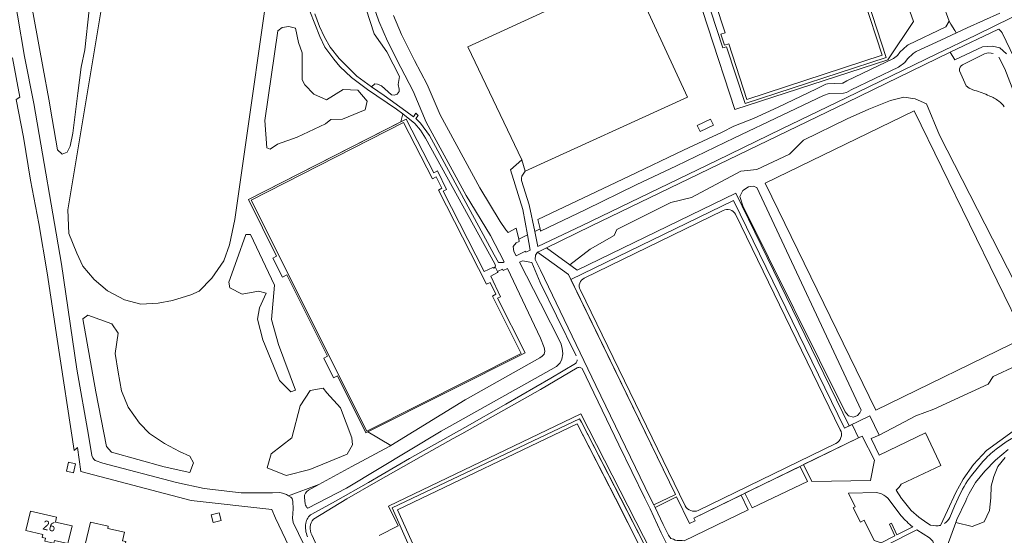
# Model space of a CAD drawing. Header units: metres. Extents: x 209813 to 223847, y 571801 to 587119.
# Tile 727 of 746: x 221783 to 222193, y 585235 to 585449. Entities that reach past the tile are written whole.
import ezdxf
from ezdxf.enums import TextEntityAlignment as Align

# ---------------------------------------------------------------- set-up
doc = ezdxf.new("R2010")
doc.units = ezdxf.units.M
for name, color, linetype, lineweight in [('B-RO-GK-BESCHOEIING-G', 8, 'GK-BESCHOEIING', 0), ('B-RO-GR-BEPLANTING_CULTUUR_BOSPLANTSOEN-GV', 8, 'Continuous', 0), ('B-RO-GR-BEPLANTING_CULTUUR_HEESTERS-GV', 8, 'Continuous', 0), ('B-RO-GR-GRAS-GV', 8, 'Continuous', 0), ('B-RO-GR-GROENVOORZIENING-GV', 8, 'Continuous', 0), ('B-RO-KW-KUNSTWERK_STUW-G', 8, 'Continuous', 0), ('B-RO-OG-BEBOUWING-T18', 8, 'Continuous', 0), ('B-RO-OG-TERREIN_CULTUURSCHEIDING-GV', 8, 'Continuous', 0), ('B-RO-OG-TERREIN_ERF-GV', 8, 'Continuous', 0), ('B-RO-VH-VERHARDING_HALFVERHARDING-GV', 8, 'Continuous', 0), ('B-RO-VH-VERHARDING_OPEN-GV', 8, 'Continuous', 0), ('B-RO-VH-VERHARDING_TEGEL-GV', 8, 'Continuous', 0), ('B-RO-VH-VERHARDING_TEGEL_RUBBER-GV', 8, 'Continuous', 0)]:
    doc.layers.add(name, color=color, linetype=linetype, lineweight=lineweight)
doc.styles.add('NLCS-ISO-M200-T18', font='txt', dxfattribs={"height": 0.36})
doc.linetypes.add('GK-BESCHOEIING', pattern='A,30,-5,[1,NLCS.shx,S=1,R=0,X=0,Y=0],-5', length=40)

msp = doc.modelspace()

# ---------------------------------------------------------------- linework, layer by layer
at = {"layer": 'B-RO-GK-BESCHOEIING-G', "flags": 128}
msp.add_lwpolyline([(221807.334, 585271.114), (221808.71, 585261.128), (221854.662, 585249.025), (221888.19, 585245.278)], dxfattribs=at)
at = {"layer": 'B-RO-GR-BEPLANTING_CULTUUR_BOSPLANTSOEN-GV', "flags": 128}
for points in [[(221779.627, 585502.966), (221780.229, 585495.599), (221780.731, 585495.71), (221793.027, 585428.81), (221795.324, 585416.157), (221796.753, 585407.905), (221798.905, 585395.045), (221800.937, 585393.175), (221802.969, 585394.069), (221804.187, 585396.576), (221805.4, 585401.956), (221807.448, 585418.617), (221808.821, 585429.429), (221810.366, 585436.582), (221812.154, 585453.327), (221815.893, 585456.578), (221819.958, 585482.264), (221820.201, 585489.418), (221818.982, 585497.058), (221820.527, 585503.236), (221825.16, 585509.576), (221826.236, 585517.631)], [(221906.044, 585451.586), (221907.954, 585446.304), (221910.098, 585441.88), (221912.527, 585437.699), (221916.181, 585432.973), (221923.605, 585425.658), (221929.72, 585421.276), (221931.093, 585422.408), (221932.204, 585422.348), (221933.796, 585421.626), (221938.047, 585417.883), (221939.173, 585417.719), (221940.314, 585418.2), (221941.125, 585419.282), (221941.125, 585420.244), (221940.825, 585422.227), (221941.379, 585425.566), (221936.063, 585435.855), (221930.823, 585443.328), (221924.178, 585463.949)], [(222194, 585434.908), (222191.308, 585437.459), (222188.238, 585438.215), (222184.081, 585437.837), (222172.461, 585432.403), (222170.605, 585435.596), (222127.561, 585414.724), (222021.039, 585363.172), (222002.502, 585354.147), (222012.27, 585347.112)], [(222175.692, 585430.434), (222184.9, 585434.986)], [(222190.822, 585433.557), (222193.264, 585428.703), (222197.71, 585417.254), (222199.02, 585413.225), (222201.359, 585403.772), (222204.845, 585391.943), (222206.996, 585385.245), (222210.02, 585377.328), (222212.764, 585370.317), (222217.866, 585359.103), (222222.75, 585347.145), (222225.944, 585337.873), (222228.926, 585325.856), (222230.088, 585319.679), (222231.354, 585309.249), (222232.621, 585298.82)], [(222180.755, 585419.722), (222178.524, 585420.621), (222177.296, 585421.648), (222174.485, 585427.91)], [(222012.27, 585347.112), (222020.708, 585353.583), (222030.627, 585359.371), (222031.843, 585361.862), (222054.265, 585373.004), (222062.944, 585375.175), (222083.485, 585386.172), (222090.14, 585386.751), (222103.737, 585393.262), (222109.523, 585399.05), (222127.75, 585407.877), (222136.719, 585411.929), (222145.687, 585415.546), (222151.329, 585416.993), (222155.958, 585416.27), (222160.731, 585414.099), (222166.084, 585401.076), (222210.204, 585314.835)], [(222207.6, 585309.481), (222188.505, 585300.654), (222186.335, 585297.471), (222163.769, 585287.053), (222156.247, 585284.303), (222149.159, 585280.541), (222141.058, 585276.2), (222137.624, 585274.774), (222141.074, 585267.927), (222160.247, 585277.138), (222166.01, 585265.059), (222166.656, 585263.51), (222150.136, 585255.8)], [(222015.311, 585304.182), (222000, 585295.272), (221967.228, 585276.768), (221963.639, 585274.817), (221950.401, 585267.311), (221931.512, 585256.641), (221919.404, 585249.69), (221905.508, 585241.278)], [(222052.724, 585230.496), (222050.254, 585235.596), (222045.621, 585245.485), (222043.41, 585249.96), (222032.604, 585272.25), (222020.558, 585297.267), (222017.502, 585303.735)], [(221932.798, 585234.459), (221940.733, 585238.428), (221936.813, 585246.602), (222016.819, 585285.022), (222046.25, 585227.49)], [(222166.52, 585238.639), (222169.456, 585244.781), (222172.884, 585252.394), (222176.015, 585257.902), (222180.306, 585263.95), (222185.704, 585269.89), (222196.771, 585277.828)], [(222193.408, 585266.9), (222190.35, 585263.097), (222188.697, 585258.963), (222187.622, 585254.911), (222187.539, 585250.115), (222186.878, 585244.906), (222184.729, 585240.11), (222179.769, 585238.209), (222172.895, 585239.852), (222169.362, 585229.958), (222167.799, 585226.261)], [(222148.048, 585253.343), (222150.272, 585249.894), (222150.381, 585249.683), (222154.314, 585244.867), (222157.554, 585242.054), (222160.796, 585239.692), (222162.393, 585238.786), (222164.641, 585238.429)], [(221904.797, 585234.688), (221906.85, 585230.125)]]:
    msp.add_lwpolyline(points, dxfattribs=at)
at = {"layer": 'B-RO-GR-BEPLANTING_CULTUUR_BOSPLANTSOEN-GV'}
for points in [[(222184.9, 585434.986, -0.1724506), (222188.455, 585435.109)], [(222186.857, 585417.439, 0.0437618), (222180.755, 585419.722)], [(222190.809, 585415.203, 0.0930946), (222186.857, 585417.439)], [(222193.108, 585412.853, 0.1073385), (222190.809, 585415.203)], [(222016.566, 585304.405, 0.2080537), (222015.311, 585304.182)], [(222017.502, 585303.735, 0.1359312), (222016.566, 585304.405)], [(222150.136, 585255.8, -0.1063735), (222148.048, 585253.343)], [(221905.508, 585241.278, 0.3063437), (221904.797, 585234.688)], [(222164.641, 585238.429, 0.0784405), (222166.52, 585238.639)]]:
    msp.add_lwpolyline(points, format="xyb", dxfattribs=at)
at = {"layer": 'B-RO-GR-BEPLANTING_CULTUUR_BOSPLANTSOEN-GV', "flags": 128}
for points in [[(222084.295, 585371.696), (222126.82, 585285.889), (222128.237, 585284.283), (222130.363, 585283.668), (222131.922, 585284.33), (222133.008, 585285.464), (222133.528, 585286.645), (222090.142, 585379.277), (222088.489, 585379.938), (222086.647, 585379.56), (222084.295, 585378.063), (222082.993, 585375.603)], [(221873.644, 585349.206), (221870.31, 585339.904), (221870.624, 585337.554), (221875.825, 585334.914), (221882.653, 585336.14), (221885.805, 585335.352), (221883.003, 585329.224), (221882.216, 585324.497), (221884.492, 585315.918), (221891.32, 585298.935), (221896.047, 585294.208), (221898.06, 585294.996), (221890.957, 585313.89), (221887.977, 585324.341), (221889.321, 585338.636), (221879.327, 585359.775), (221877.401, 585359.688)], [(222047.15, 585247.152), (222056.183, 585251.549), (222011.62, 585343.08), (221998.705, 585352.381), (221997.922, 585351.076), (221997.835, 585349.335), (221999.985, 585344.845), (222023.102, 585296.912), (222045.613, 585250.063)], [(221811.508, 585326.147), (221809.557, 585324.672), (221814.952, 585294.261), (221819.362, 585271.535), (221821.375, 585269.172), (221832.333, 585266.081), (221843.391, 585263.049), (221853.982, 585260.714), (221855.516, 585264.62), (221853.99, 585267.502), (221849.804, 585269.395), (221843.49, 585272.803), (221837.259, 585276.959), (221833.106, 585281.252), (221828.36, 585287.897), (221825.616, 585294.698), (221824.178, 585302.413), (221823.002, 585310.26), (221824.177, 585318.719), (221821.613, 585322.497)], [(222085.132, 585252.03), (222088.115, 585245.903), (222111.107, 585256.975), (222108.076, 585263.2)], [(222055.364, 585232.913), (222056.081, 585232.436), (222056.98, 585232.333), (222058.93, 585232.326), (222059.779, 585232.258), (222086.539, 585245.144), (222083.559, 585251.264), (222063.865, 585241.676), (222064.39, 585240.599), (222062.065, 585239.467), (222056.708, 585250.469), (222047.711, 585246.089), (222051.143, 585238.951), (222053.358, 585234.557), (222054.313, 585233.209)]]:
    msp.add_lwpolyline(points, close=True, dxfattribs=at)
at = {"layer": 'B-RO-GR-BEPLANTING_CULTUUR_BOSPLANTSOEN-GV'}
msp.add_arc((222176.871, 585428.311), 2.428, 119.04718, 189.07607, dxfattribs=at)
at = {"layer": 'B-RO-GR-BEPLANTING_CULTUUR_HEESTERS-GV', "flags": 128}
for points in [[(222132.452, 585275.068), (222109.569, 585263.927), (222112.949, 585256.984), (222137.433, 585257.342), (222139.121, 585265.739), (222133.931, 585275.788)], [(222156.711, 585236.741), (222144.325, 585230.495), (222143.381, 585227.707), (222147.439, 585219.252), (222141.175, 585208.07), (222143.043, 585202.963), (222151.536, 585207.179), (222151.137, 585207.455), (222148.993, 585209.413), (222151.354, 585212.707), (222153.818, 585216.802), (222157.7, 585226.094), (222158.603, 585227.142), (222162.147, 585225.479), (222163.975, 585230.212), (222163.361, 585232.101), (222161.897, 585233.519)]]:
    msp.add_lwpolyline(points, close=True, dxfattribs=at)
msp.add_lwpolyline([(222150.181, 585242.651), (222144.574, 585249.998), (222143.819, 585250.688), (222142.998, 585251.23), (222141.754, 585251.872), (222141.02, 585252.124), (222140.414, 585252.253), (222140.022, 585252.291), (222128.266, 585252.088), (222130.982, 585246.333), (222130.182, 585245.938), (222133.196, 585239.997), (222134.746, 585240.796), (222138.915, 585232.35), (222141.822, 585231.44), (222147.487, 585234.252), (222145.282, 585239.171), (222146.087, 585239.545), (222148.432, 585234.709), (222155.042, 585237.978)], dxfattribs=at)
at = {"layer": 'B-RO-GR-BEPLANTING_CULTUUR_HEESTERS-GV'}
msp.add_lwpolyline([(222155.042, 585237.978, -0.0488918), (222150.181, 585242.651)], format="xyb", dxfattribs=at)
at = {"layer": 'B-RO-GR-GRAS-GV', "flags": 128}
for points in [[(221876.017, 585531.952), (221858.502, 585526.747), (221842.929, 585522.391), (221827.044, 585517.822), (221826.236, 585517.631), (221825.16, 585509.576), (221820.527, 585503.236), (221818.982, 585497.058), (221820.201, 585489.418), (221819.958, 585482.264), (221815.893, 585456.578), (221812.154, 585453.327), (221810.366, 585436.582), (221808.821, 585429.429), (221807.448, 585418.617), (221805.4, 585401.956), (221804.187, 585396.576), (221802.969, 585394.069), (221800.937, 585393.175), (221798.905, 585395.045), (221796.753, 585407.905), (221795.324, 585416.157), (221793.027, 585428.81), (221780.731, 585495.71)], [(221803.236, 585370.016), (221824.067, 585495.12), (221830.989, 585502.685), (221835.618, 585506.572), (221844.215, 585510.789), (221847.769, 585511.698), (221857.937, 585512.36), (221863.475, 585511.533), (221873.405, 585509.807), (221874.094, 585513.803), (221871.153, 585514.118), (221868.965, 585511.222), (221865.555, 585511.994), (221869.158, 585517.978), (221871.474, 585528.595), (221900.557, 585524.348), (221899.013, 585513.989), (221906.527, 585513.722), (221906.734, 585516.305), (221903.272, 585525.628), (221899.363, 585529.602), (221890.706, 585532.288), (221888.797, 585532.644), (221887.314, 585532.745)], [(221803.236, 585370.016), (221803.732, 585360.176), (221806.956, 585351.908), (221809.518, 585346.533), (221814.147, 585340.993), (221819.768, 585336.28), (221826.877, 585332.559), (221833.572, 585330.74), (221840.847, 585331.154), (221846.881, 585332.311), (221854.486, 585334.627), (221857.875, 585336.198), (221863.165, 585341.572), (221868.207, 585348.766), (221870.604, 585355.463), (221872.836, 585365.964), (221890.351, 585489.661), (221892.302, 585504.943), (221890.841, 585506.59), (221887.11, 585507.169)], [(222058.433, 585480.753), (222080.88, 585411.787), (222144.56, 585432.471), (222155.359, 585448.392)], [(222146.698, 585472.844), (222155.359, 585448.392)], [(221779.367, 585468.428), (221785.159, 585433.873), (221789.112, 585414.355), (221800.646, 585347.33), (221807.003, 585303.723), (221811.794, 585276.199), (221813.281, 585267.688), (221813.616, 585266.747), (221814.146, 585266.098), (221814.686, 585265.709), (221817.875, 585264.537), (221848.453, 585256.538), (221860.06, 585253.966), (221875.468, 585252.164), (221888.488, 585252.185), (221891.512, 585252.32), (221892.617, 585252.101), (221894.282, 585251.572), (221895.171, 585251.004), (221907.785, 585255.678), (221921.482, 585263.227), (221937.278, 585271.623), (221937.675, 585271.868), (221928.174, 585277.598), (221927.301, 585277.158), (221915.451, 585300.889), (221913.871, 585300.101), (221909.792, 585308.271), (221911.372, 585309.059), (221894.443, 585342.961), (221892.555, 585342.018), (221888.619, 585349.9), (221890.183, 585350.681), (221878.405, 585374.269), (221941.889, 585406.635), (221942.644, 585409.985), (221940.013, 585411.888), (221928.008, 585420.169), (221921.309, 585425.079), (221916.524, 585429.713), (221913.931, 585432.735), (221910.298, 585437.734), (221908.094, 585442.183), (221903.966, 585452.675)], [(221938.803, 585450.959), (221942.189, 585442.952), (221947.635, 585432.225), (221952.884, 585422.136), (221958.185, 585409.617), (221974.739, 585379.228), (221983.215, 585365.224), (221985.552, 585361.639), (221986.62, 585360.582), (221989.874, 585362.356), (221990.946, 585357.777), (221994.63, 585359.554), (221992.723, 585370.175), (221987.578, 585386.635), (221992.309, 585390.83), (221969.758, 585437.871), (222037.239, 585468.929), (222061.182, 585416.908), (221993.607, 585386.068), (221992.306, 585384.093), (221992.069, 585383.151), (221992.144, 585382.242), (221995.282, 585372.151), (221997.68, 585361.024), (221999.832, 585362.063), (221998.934, 585366.045), (222036.868, 585384.083), (222059.573, 585394.844), (222075.603, 585402.398), (222080.559, 585404.791), (222088.69, 585408.019), (222098.916, 585412.721), (222114.906, 585420.447), (222118.844, 585422.327), (222119.434, 585422.525), (222125.571, 585422.707), (222125.899, 585422.793), (222127.511, 585423.702), (222146.961, 585432.973), (222148.679, 585434.244), (222149.643, 585435.673), (222152.6, 585438.384), (222153.082, 585438.693), (222168.743, 585446.195), (222170.103, 585448.539), (222167.533, 585455.801)], [(221924.178, 585463.949), (221930.823, 585443.328), (221936.063, 585435.855), (221941.379, 585425.566), (221940.825, 585422.227), (221941.125, 585420.244), (221941.125, 585419.282), (221940.314, 585418.2), (221939.173, 585417.719), (221938.047, 585417.883), (221933.796, 585421.626), (221932.204, 585422.348), (221931.093, 585422.408), (221929.72, 585421.276), (221934.88, 585417.578), (221943.99, 585411.101), (221947.122, 585408.785), (221948.125, 585410.226), (221949.159, 585409.286), (221948.094, 585408.033), (221950.005, 585406.153), (221953.765, 585400.921), (221956.334, 585396.347), (221980.69, 585351.293), (221982.6, 585348.1), (221984.497, 585348.146), (221984.951, 585348.372), (221979.219, 585359.296), (221969.112, 585375.995), (221952.487, 585406.513), (221947.034, 585419.39), (221941.892, 585429.273), (221936.329, 585440.23), (221932.776, 585448.633), (221926.642, 585466.156)], [(222136.105, 585457.28), (222143.895, 585433.404), (222085.278, 585414.28), (222077.479, 585437.919), (222075.992, 585437.429), (222070.944, 585452.727)]]:
    msp.add_lwpolyline(points, dxfattribs=at)
for points in [[(221887.506, 585395.207), (221886.124, 585395.776), (221885.23, 585407.237), (221890.636, 585444.588), (221892.506, 585445.941), (221895.248, 585446.357), (221898.005, 585445.663), (221899.275, 585439.684), (221900.756, 585435.444), (221900.756, 585424.145), (221901.894, 585422.091), (221905.698, 585418.237), (221910.917, 585415.773), (221917.832, 585420.18), (221924.004, 585419.837), (221927.896, 585415.288), (221927.011, 585411.627), (221917.604, 585407.833), (221912.705, 585407.563), (221910.477, 585405.757), (221898.677, 585400.301), (221890.531, 585397.312)], [(222065.27, 585405.1), (222070.82, 585407.76), (222072.04, 585405.25), (222066.47, 585402.59)], [(221894.208, 585259.367), (221886.242, 585262.606), (221887.906, 585268.384), (221896.518, 585275.14), (221899.959, 585288.373), (221904.099, 585294.756), (221909.588, 585295.803), (221911.104, 585293.77), (221916.794, 585287.642), (221921.455, 585275.108), (221921.784, 585272.148), (221919.595, 585268.296), (221904.061, 585261.979)]]:
    msp.add_lwpolyline(points, close=True, dxfattribs=at)
at = {"layer": 'B-RO-GR-GROENVOORZIENING-GV', "flags": 128}
msp.add_lwpolyline([(222210.204, 585314.835), (222166.084, 585401.076), (222160.731, 585414.099), (222155.958, 585416.27), (222151.329, 585416.993), (222145.687, 585415.546), (222136.719, 585411.929), (222127.75, 585407.877), (222109.523, 585399.05), (222103.737, 585393.262), (222090.14, 585386.751), (222083.485, 585386.172), (222062.944, 585375.175), (222054.265, 585373.004), (222031.843, 585361.862), (222030.627, 585359.371), (222020.708, 585353.583), (222012.27, 585347.112), (222015.348, 585344.895), (222081.301, 585377.005), (222128.511, 585280.038), (222137.143, 585284.241), (222141.058, 585276.2), (222149.159, 585280.541), (222156.247, 585284.303), (222163.769, 585287.053), (222186.335, 585297.471), (222188.505, 585300.654), (222207.6, 585309.481)], dxfattribs=at)
for points in [[(222093.589, 585381.096), (222155.625, 585411.301), (222201.634, 585316.802), (222139.598, 585286.598)], [(221981.168, 585346.289), (221981.299, 585346.768), (221980.994, 585347.595), (221952.115, 585399.831), (221950.015, 585403.246), (221947.749, 585405.996), (221942.644, 585409.985), (221941.889, 585406.635), (221944.116, 585407.764), (221955.644, 585385.479), (221957.115, 585386.24), (221960.872, 585378.488), (221959.503, 585377.825), (221976.54, 585344.306), (221980.211, 585346.072), (221980.603, 585345.68)], [(222084.295, 585378.063), (222086.647, 585379.56), (222088.489, 585379.938), (222090.142, 585379.277), (222133.528, 585286.645), (222133.008, 585285.464), (222131.922, 585284.33), (222130.363, 585283.668), (222128.237, 585284.283), (222126.82, 585285.889), (222084.295, 585371.696), (222082.993, 585375.603)], [(221999.767, 585308.469), (222000.713, 585309.03), (222001.545, 585309.977), (222001.848, 585311.188), (222001.611, 585312.645), (222000, 585316.567), (221986.235, 585345.66), (221984.451, 585344.752), (221984.155, 585345.372), (221982.43, 585344.549), (221982.146, 585343.923), (221979.285, 585342.471), (221983.371, 585333.841), (221982.087, 585333.233), (221993.608, 585310.506), (221928.174, 585277.598), (221937.675, 585271.868), (221968.627, 585290.927)]]:
    msp.add_lwpolyline(points, close=True, dxfattribs=at)
at = {"layer": 'B-RO-KW-KUNSTWERK_STUW-G', "flags": 128}
for points in [[(222170.103, 585448.539), (222170.838, 585447.322)], [(222170.838, 585447.322), (222172.455, 585444.642)], [(222172.455, 585444.642), (222173.059, 585443.641)]]:
    msp.add_lwpolyline(points, dxfattribs=at)
at = {"layer": 'B-RO-OG-TERREIN_CULTUURSCHEIDING-GV', "flags": 128}
for points in [[(221993.607, 585386.068), (222061.182, 585416.908), (222037.239, 585468.929), (221969.758, 585437.871), (221992.309, 585390.83)], [(222139.598, 585286.598), (222201.634, 585316.802), (222155.625, 585411.301), (222093.589, 585381.096)], [(221994.63, 585359.554), (221990.946, 585357.777), (221991.158, 585356.873), (221989.879, 585356.237), (221988.67, 585354.818), (221988.912, 585352.7), (221989.877, 585350.824), (221993.767, 585352.759), (221993.96, 585352.36), (221995.766, 585353.232)], [(221962.417, 585196.407), (221965.365, 585190.044), (221991.577, 585138.288), (222000, 585142.425), (222007.74, 585146.144), (222013.85, 585149.126), (222021.462, 585152.803), (222030.275, 585156.976), (222039.79, 585161.647), (222051.759, 585167.461), (222059.471, 585171.188), (222066.482, 585174.416), (222063.455, 585181.18), (222059.039, 585190.951), (222053.976, 585201.824), (222049.264, 585212.647), (222041.522, 585229.632), (222031.252, 585249.924), (222015.236, 585280.96), (221940.465, 585245.181)]]:
    msp.add_lwpolyline(points, close=True, dxfattribs=at)
for points in [[(222191.278, 585451.94), (222177.695, 585445.754), (222166.618, 585440.705), (222156.457, 585435.932), (222155.136, 585435.087), (222152.805, 585432.949), (222151.716, 585431.335), (222149.104, 585429.404), (222129.423, 585420.022), (222127.465, 585418.918), (222126.135, 585418.571), (222120.205, 585418.412), (222117.896, 585417.633), (222100.652, 585409.363), (222080.851, 585399.933), (222056.625, 585388.306), (222039.886, 585380.367), (222018.895, 585370.17), (222000.032, 585361.177), (221999.832, 585362.063), (221997.68, 585361.024), (221998.968, 585354.778), (222017.395, 585363.551), (222073.434, 585390.492), (222100.498, 585403.758), (222127.255, 585416.681), (222165.038, 585434.966), (222181.272, 585442.716), (222196.295, 585450.042)], [(222197.17, 585433.319), (222192.275, 585443.676), (222191.853, 585444.261), (222190.815, 585445.17), (222190.381, 585445.119), (222170.605, 585435.596), (222172.461, 585432.403), (222184.081, 585437.837), (222188.238, 585438.215), (222191.308, 585437.459), (222194, 585434.908)], [(222014.825, 585309.294), (222006.643, 585325.875), (221999.952, 585339.823), (221996.482, 585348.081), (221992.486, 585348.841), (221991.228, 585348.2), (222000, 585331.157), (222008.519, 585314.509), (222009.112, 585312.464), (222009.282, 585310.134), (222008.914, 585307.809), (222008.255, 585306.284), (222006.732, 585304.761), (222000, 585301.047), (221958.729, 585277.818), (221919.211, 585254.182), (221903.181, 585245.78)], [(221904.822, 585243.331), (221914.74, 585248.706), (221928.377, 585256.51), (221945.539, 585266.444), (221968.558, 585279.437), (221985.522, 585289.049), (222004.346, 585299.932), (222014.627, 585305.995), (222014.858, 585306.292)], [(222046.25, 585227.49), (222016.819, 585285.022), (221936.813, 585246.602), (221940.733, 585238.428), (221932.798, 585234.459)], [(221960.632, 585195.597), (221938.26, 585245.937), (222016.232, 585282.96), (222017.125, 585281.574), (222033.445, 585249.725), (222043.289, 585230.482)], [(222196.771, 585277.828), (222185.704, 585269.89), (222180.306, 585263.95), (222176.015, 585257.902), (222172.884, 585252.394), (222169.456, 585244.781), (222166.52, 585238.639)], [(222189.705, 585270.343), (222193.88, 585273.38), (222198.321, 585276.014)], [(222194.665, 585270.297), (222189.445, 585265.817), (222184.936, 585261.186), (222181.165, 585256.457), (222178.445, 585251.979), (222177.441, 585250.005), (222177.026, 585248.844), (222173.349, 585241.051), (222172.895, 585239.852), (222179.769, 585238.209), (222184.729, 585240.11), (222186.878, 585244.906), (222187.539, 585250.115), (222187.622, 585254.911), (222188.697, 585258.963), (222190.35, 585263.097), (222193.408, 585266.9)], [(222179.405, 585259.464), (222184.189, 585265.25)], [(221903.488, 585253.31), (221907.785, 585255.678), (221895.171, 585251.004), (221896.06, 585250.436), (221896.608, 585249.849), (221896.949, 585248.562), (221897.01, 585245.478), (221896.764, 585241.655), (221897.085, 585239.794), (221948.557, 585133.643), (221948.574, 585133.02), (221947.891, 585131.801), (221945.347, 585131.062), (221944.21, 585130.955), (221947.045, 585125.206), (221947.783, 585125.698), (221951.318, 585127.325), (221952.606, 585127.165), (221953.59, 585126.011), (221958.001, 585117.121), (221961.28, 585108.954), (221970.153, 585112.438)], [(221902.089, 585247.645), (221901.729, 585250.303)], [(222170.411, 585241.907), (222172.368, 585246.658), (222173.89, 585250.032)]]:
    msp.add_lwpolyline(points, dxfattribs=at)
at = {"layer": 'B-RO-OG-TERREIN_CULTUURSCHEIDING-GV'}
for points in [[(222014.858, 585306.292, 0.1558877), (222015.237, 585307.585)], [(222184.189, 585265.25, -0.0392926), (222189.705, 585270.343)], [(222173.89, 585250.032, -0.0490549), (222179.405, 585259.464)], [(221901.729, 585250.303, -0.2859468), (221903.488, 585253.31)], [(221903.181, 585245.78, -0.2100649), (221902.089, 585247.645)], [(221902.29, 585239.52, -0.228163), (221904.822, 585243.331)], [(221903.049, 585233.865, -0.1441579), (221902.29, 585239.52)], [(222168.244, 585239.417, 0.1364573), (222170.411, 585241.907)]]:
    msp.add_lwpolyline(points, format="xyb", dxfattribs=at)
at = {"layer": 'B-RO-OG-TERREIN_ERF-GV', "flags": 128}
msp.add_lwpolyline([(221911.827, 585195.277), (221889.737, 585241.65), (221888.19, 585245.278), (221854.662, 585249.025), (221808.71, 585261.128), (221807.334, 585271.114), (221805.856, 585269.764), (221798.766, 585316.109), (221794.613, 585343.731), (221791.187, 585364.276), (221787.752, 585382.405), (221784.747, 585400.263), (221781.699, 585415.925), (221783.203, 585416.915), (221780.245, 585433.267), (221778.839, 585433.035)], dxfattribs=at)
for points in [[(221806.481, 585264.324), (221805.627, 585260.587), (221802.657, 585261.266), (221803.511, 585265.003)], [(221792.866, 585234.903), (221785.766, 585236.483), (221787.647, 585244.614), (221798.582, 585242.128), (221798.105, 585240.032), (221805.037, 585238.454), (221803.319, 585231.141), (221797.744, 585232.406), (221797.459, 585231.179), (221793.717, 585232.048), (221793.979, 585233.28), (221792.582, 585233.618)], [(221867.049, 585240.712), (221863.792, 585239.889), (221862.979, 585243.106), (221866.236, 585243.929)], [(221817.051, 585226.693), (221817.857, 585230.248), (221815.837, 585230.722), (221815.556, 585229.545), (221810.489, 585230.755), (221812.664, 585240.047), (221820.098, 585238.325), (221819.883, 585237.4), (221826.848, 585235.785), (221826.035, 585232.277), (221827.438, 585231.952), (221826.56, 585228.163), (221825.157, 585228.488), (221824.347, 585224.992)]]:
    msp.add_lwpolyline(points, close=True, dxfattribs=at)
at = {"layer": 'B-RO-VH-VERHARDING_HALFVERHARDING-GV', "flags": 128}
for points in [[(221928.174, 585277.598), (221993.608, 585310.506), (221982.087, 585333.233), (221983.371, 585333.841), (221979.285, 585342.471), (221982.146, 585343.923), (221982.219, 585344.085), (221981.168, 585346.289), (221980.603, 585345.68), (221980.211, 585346.072), (221976.54, 585344.306), (221959.503, 585377.825), (221960.872, 585378.488), (221957.115, 585386.24), (221955.644, 585385.479), (221944.116, 585407.764), (221878.405, 585374.269), (221890.183, 585350.681), (221888.619, 585349.9), (221892.555, 585342.018), (221894.443, 585342.961), (221911.372, 585309.059), (221909.792, 585308.271), (221913.871, 585300.101), (221915.451, 585300.889), (221927.301, 585277.158)], [(222000, 585352.929), (221998.705, 585352.381), (222011.62, 585343.08), (222012.652, 585340.959), (222080.339, 585373.913), (222126.516, 585279.067), (222128.511, 585280.038), (222081.301, 585377.005), (222015.348, 585344.895), (222002.502, 585354.147)]]:
    msp.add_lwpolyline(points, close=True, dxfattribs=at)
at = {"layer": 'B-RO-VH-VERHARDING_OPEN-GV', "flags": 128}
msp.add_lwpolyline([(222047.15, 585247.152), (222047.711, 585246.089), (222056.708, 585250.469), (222062.065, 585239.467), (222064.39, 585240.599), (222063.865, 585241.676), (222132.452, 585275.068), (222129.741, 585280.637), (222126.516, 585279.067), (222080.339, 585373.913), (222012.652, 585340.959), (222056.183, 585251.549)], close=True, dxfattribs=at)
at = {"layer": 'B-RO-VH-VERHARDING_OPEN-GV'}
for points in [[(222076.094, 585369.711, -0.4286698), (222081.138, 585368.215)], [(222016.476, 585336.787, -0.42173), (222018.212, 585341.531)], [(222124.841, 585278.452, -0.430842), (222122.914, 585272.713)], [(222065.682, 585244.849, -0.37424), (222060.281, 585246.813)]]:
    msp.add_lwpolyline(points, format="xyb", dxfattribs=at)
at = {"layer": 'B-RO-VH-VERHARDING_OPEN-GV', "flags": 128}
for points in [[(222081.138, 585368.215), (222124.841, 585278.452)], [(222060.281, 585246.813), (222016.476, 585336.787)]]:
    msp.add_lwpolyline(points, dxfattribs=at)
at = {"layer": 'B-RO-VH-VERHARDING_TEGEL-GV', "flags": 128}
for points in [[(222075.155, 585443.219), (222076.846, 585443.771), (222064.189, 585482.563), (222062.602, 585482.045), (222061.076, 585486.721), (222062.664, 585487.239), (222055.056, 585510.558), (222111.414, 585528.946), (222118.825, 585506.23), (222120.643, 585506.823), (222122.463, 585501.242), (222120.646, 585500.649), (222133.138, 585462.36), (222134.956, 585462.953), (222136.431, 585458.43), (222134.614, 585457.837), (222142.271, 585434.366), (222085.914, 585415.979), (222078.358, 585439.136), (222076.667, 585438.584)], [(222065.009, 585182.5), (222060.821, 585191.768), (222055.763, 585202.629), (222051.054, 585213.445), (222044.922, 585226.874), (222043.289, 585230.482), (222033.508, 585249.826), (222017.125, 585281.574), (222016.232, 585282.96), (221938.26, 585245.937), (221960.632, 585195.597), (221963.6, 585189.189), (221990.703, 585135.676), (222000.849, 585140.658), (222008.594, 585144.38), (222014.706, 585147.363), (222022.308, 585151.035), (222031.126, 585155.21), (222040.644, 585159.883), (222052.621, 585165.701), (222060.307, 585169.415), (222069.063, 585173.447)], [(221962.417, 585196.407), (221940.465, 585245.181), (222015.236, 585280.96), (222031.192, 585249.829), (222041.522, 585229.632), (222049.264, 585212.647), (222053.976, 585201.824), (222059.039, 585190.951), (222063.455, 585181.18), (222066.482, 585174.416), (222059.471, 585171.188), (222046.551, 585164.877), (222039.79, 585161.647), (222030.275, 585156.976), (222021.462, 585152.803), (222013.85, 585149.126), (222007.74, 585146.144), (222000, 585142.425), (221991.577, 585138.288), (221965.365, 585190.044)]]:
    msp.add_lwpolyline(points, close=True, dxfattribs=at)
msp.add_lwpolyline([(222070.944, 585452.727), (222075.992, 585437.429), (222077.479, 585437.919), (222085.278, 585414.28), (222143.895, 585433.404), (222136.105, 585457.28)], dxfattribs=at)
at = {"layer": 'B-RO-VH-VERHARDING_TEGEL_RUBBER-GV', "flags": 128}
msp.add_lwpolyline([(221879.629, 585374.109), (221927.669, 585277.903), (221992.007, 585310.26), (221980.037, 585334.13), (221981.462, 585334.845), (221979.018, 585339.721), (221977.592, 585339.006), (221957.509, 585378.269), (221959.011, 585379.037), (221956.601, 585383.749), (221955.099, 585382.981), (221942.967, 585406.313)], close=True, dxfattribs=at)
for points in [[(222076.094, 585369.711), (222018.212, 585341.531)], [(222065.682, 585244.849), (222122.914, 585272.713)]]:
    msp.add_lwpolyline(points, dxfattribs=at)

# ---------------------------------------------------------------- texts
at = {"layer": 'B-RO-OG-BEBOUWING-T18', "style": 'NLCS-ISO-M200-T18'}
msp.add_text('26', height=4, rotation=347.2, dxfattribs=at).set_placement((221795.572, 585238.399), align=Align.MIDDLE)

doc.saveas('drawing.dxf')
